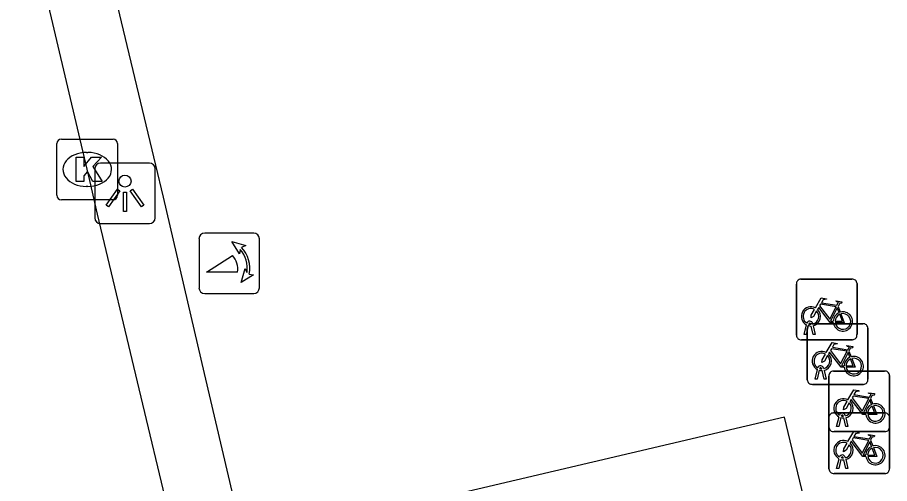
# Model space of a CAD drawing. Extents: x 158038 to 159242, y 380133 to 381214.
# Drawn here: x 158826.75 to 158841.13, y 381139.65 to 381147.34 of the extents above; entities that cross this region are included whole.
import ezdxf

# ---------------------------------------------------------------- set-up
doc = ezdxf.new("R2010")
doc.units = 0
for name, color, linetype in [('IMGEO_Fietsenrek', 7, 'Continuous'), ('IMGEO_Kolk', 7, 'Continuous'), ('IMGEO_Lichtpunt', 7, 'Continuous'), ('IMGEO_Pand_overbouw', 7, 'Continuous'), ('IMGEO_Poller', 7, 'Continuous'), ('IMGEO_Rijbaan_lokaal_open', 7, 'Continuous'), ('IMGEO_Voetpad_open', 7, 'Continuous')]:
    doc.layers.add(name, color=color, linetype=linetype)

msp = doc.modelspace()

# ---------------------------------------------------------------- linework, layer by layer
at = {"layer": 'IMGEO_Fietsenrek'}
for p, q in [((158839.67, 381143.022), (158840.511, 381143.022)), ((158840.511, 381143.022), (158839.67, 381143.022)), ((158840.595, 381142.947), (158840.595, 381142.106)), ((158840.595, 381142.106), (158840.595, 381142.947)), ((158839.595, 381142.097), (158839.595, 381142.938)), ((158839.595, 381142.938), (158839.595, 381142.097)), ((158840.282, 381142.571), (158840.318, 381142.476)), ((158839.722, 381142.106), (158839.761, 381142.266)), ((158839.791, 381142.254), (158839.756, 381142.106)), ((158839.833, 381142.278), (158839.832, 381142.282)), ((158839.874, 381142.106), (158839.84, 381142.248)), ((158839.85, 381142.286), (158840.691, 381142.286)), ((158840.691, 381142.286), (158839.85, 381142.286)), ((158839.864, 381142.289), (158839.865, 381142.282)), ((158839.872, 381142.252), (158839.907, 381142.106)), ((158839.756, 381142.106), (158839.722, 381142.106)), ((158839.775, 381141.361), (158839.775, 381142.202)), ((158839.775, 381142.202), (158839.775, 381141.361)), ((158839.907, 381142.106), (158839.874, 381142.106)), ((158840.775, 381142.211), (158840.775, 381141.37)), ((158840.775, 381141.37), (158840.775, 381142.211)), ((158840.52, 381142.022), (158839.679, 381142.022)), ((158839.679, 381142.022), (158840.52, 381142.022)), ((158840.462, 381141.835), (158840.498, 381141.74)), ((158839.902, 381141.37), (158839.941, 381141.53)), ((158839.971, 381141.518), (158839.936, 381141.37)), ((158840.013, 381141.542), (158840.012, 381141.546)), ((158840.054, 381141.37), (158840.02, 381141.512)), ((158840.044, 381141.553), (158840.045, 381141.546)), ((158840.052, 381141.516), (158840.087, 381141.37)), ((158840.207, 381141.506), (158841.048, 381141.506)), ((158841.048, 381141.506), (158840.207, 381141.506)), ((158839.936, 381141.37), (158839.902, 381141.37)), ((158840.087, 381141.37), (158840.054, 381141.37)), ((158840.132, 381140.581), (158840.132, 381141.422)), ((158840.132, 381141.422), (158840.132, 381140.581)), ((158841.132, 381141.431), (158841.132, 381140.59)), ((158841.132, 381140.59), (158841.132, 381141.431)), ((158840.7, 381141.286), (158839.859, 381141.286)), ((158839.859, 381141.286), (158840.7, 381141.286)), ((158840.819, 381141.055), (158840.855, 381140.96)), ((158840.207, 381140.816), (158841.048, 381140.816)), ((158841.048, 381140.816), (158840.207, 381140.816)), ((158840.132, 381139.891), (158840.132, 381140.732)), ((158840.132, 381140.732), (158840.132, 381139.891)), ((158840.259, 381140.59), (158840.298, 381140.75)), ((158840.328, 381140.738), (158840.293, 381140.59)), ((158840.37, 381140.762), (158840.369, 381140.766)), ((158840.411, 381140.59), (158840.377, 381140.732)), ((158840.401, 381140.773), (158840.402, 381140.766)), ((158840.409, 381140.736), (158840.444, 381140.59)), ((158841.132, 381140.741), (158841.132, 381139.9)), ((158841.132, 381139.9), (158841.132, 381140.741)), ((158841.057, 381140.506), (158840.216, 381140.506)), ((158840.216, 381140.506), (158841.057, 381140.506)), ((158840.293, 381140.59), (158840.259, 381140.59)), ((158840.444, 381140.59), (158840.411, 381140.59)), ((158840.819, 381140.365), (158840.855, 381140.27)), ((158840.37, 381140.072), (158840.369, 381140.076)), ((158840.401, 381140.083), (158840.402, 381140.076)), ((158840.259, 381139.9), (158840.298, 381140.06)), ((158840.328, 381140.048), (158840.293, 381139.9)), ((158840.411, 381139.9), (158840.377, 381140.042)), ((158840.409, 381140.046), (158840.444, 381139.9)), ((158841.057, 381139.816), (158840.216, 381139.816)), ((158840.216, 381139.816), (158841.057, 381139.816)), ((158840.293, 381139.9), (158840.259, 381139.9)), ((158840.444, 381139.9), (158840.411, 381139.9))]:
    msp.add_line(p, q, dxfattribs=at)
for points in [[(158839.908, 381142.548), (158840.003, 381142.712), (158840.089, 381142.698), (158840.091, 381142.689), (158840.035, 381142.678), (158840.008, 381142.633), (158840.264, 381142.592)], [(158840.264, 381142.592), (158840.289, 381142.641), (158840.283, 381142.645), (158840.26, 381142.649), (158840.248, 381142.656), (158840.247, 381142.659), (158840.249, 381142.664), (158840.344, 381142.649), (158840.346, 381142.639), (158840.336, 381142.626), (158840.324, 381142.62), (158840.31, 381142.626), (158840.282, 381142.571)], [(158839.929, 381142.496), (158839.877, 381142.406), (158839.837, 381142.381), (158839.838, 381142.428), (158839.893, 381142.522)], [(158840.204, 381142.304), (158840.154, 381142.304), (158839.963, 381142.555), (158839.944, 381142.523)], [(158840.251, 381142.567), (158839.994, 381142.608), (158839.977, 381142.579), (158840.144, 381142.359), (158840.251, 381142.567)], [(158840.299, 381142.469), (158840.269, 381142.546), (158840.16, 381142.328), (158840.203, 381142.328)], [(158840.233, 381142.328), (158840.353, 381142.327), (158840.309, 381142.441)], [(158840.329, 381142.448), (158840.384, 381142.303), (158840.234, 381142.303)], [(158840.088, 381141.812), (158840.183, 381141.976), (158840.269, 381141.962), (158840.271, 381141.953), (158840.215, 381141.942), (158840.188, 381141.897), (158840.444, 381141.856)], [(158840.384, 381141.568), (158840.334, 381141.568), (158840.143, 381141.819), (158840.124, 381141.787)], [(158840.431, 381141.831), (158840.174, 381141.872), (158840.157, 381141.843), (158840.324, 381141.623), (158840.431, 381141.831)], [(158840.479, 381141.733), (158840.449, 381141.81), (158840.34, 381141.592), (158840.383, 381141.592)], [(158840.444, 381141.856), (158840.469, 381141.905), (158840.463, 381141.909), (158840.44, 381141.913), (158840.428, 381141.92), (158840.427, 381141.923), (158840.429, 381141.928), (158840.524, 381141.913), (158840.526, 381141.903), (158840.516, 381141.89), (158840.504, 381141.884), (158840.49, 381141.89), (158840.462, 381141.835)], [(158840.109, 381141.76), (158840.057, 381141.67), (158840.017, 381141.645), (158840.018, 381141.692), (158840.073, 381141.786)], [(158840.413, 381141.592), (158840.533, 381141.591), (158840.489, 381141.705)], [(158840.509, 381141.712), (158840.564, 381141.567), (158840.414, 381141.567)], [(158840.445, 381141.032), (158840.54, 381141.196), (158840.626, 381141.182), (158840.628, 381141.173), (158840.572, 381141.162), (158840.545, 381141.117), (158840.801, 381141.076)], [(158840.788, 381141.051), (158840.531, 381141.092), (158840.514, 381141.063), (158840.681, 381140.843), (158840.788, 381141.051)], [(158840.801, 381141.076), (158840.826, 381141.125), (158840.82, 381141.129), (158840.797, 381141.133), (158840.785, 381141.14), (158840.784, 381141.143), (158840.786, 381141.148), (158840.881, 381141.133), (158840.883, 381141.123), (158840.873, 381141.11), (158840.861, 381141.104), (158840.847, 381141.11), (158840.819, 381141.055)], [(158840.466, 381140.98), (158840.414, 381140.89), (158840.374, 381140.865), (158840.375, 381140.912), (158840.43, 381141.006)], [(158840.741, 381140.788), (158840.691, 381140.788), (158840.5, 381141.039), (158840.481, 381141.007)], [(158840.836, 381140.953), (158840.806, 381141.03), (158840.697, 381140.812), (158840.74, 381140.812)], [(158840.866, 381140.932), (158840.921, 381140.787), (158840.771, 381140.787)], [(158840.77, 381140.812), (158840.89, 381140.811), (158840.846, 381140.925)], [(158840.445, 381140.342), (158840.54, 381140.506), (158840.626, 381140.492), (158840.628, 381140.483), (158840.572, 381140.472), (158840.545, 381140.427), (158840.801, 381140.386)], [(158840.788, 381140.361), (158840.531, 381140.402), (158840.514, 381140.373), (158840.681, 381140.153), (158840.788, 381140.361)], [(158840.801, 381140.386), (158840.826, 381140.435), (158840.82, 381140.439), (158840.797, 381140.443), (158840.785, 381140.45), (158840.784, 381140.453), (158840.786, 381140.458), (158840.881, 381140.443), (158840.883, 381140.433), (158840.873, 381140.42), (158840.861, 381140.414), (158840.847, 381140.42), (158840.819, 381140.365)], [(158840.466, 381140.29), (158840.414, 381140.2), (158840.374, 381140.175), (158840.375, 381140.222), (158840.43, 381140.316)], [(158840.741, 381140.098), (158840.691, 381140.098), (158840.5, 381140.349), (158840.481, 381140.317)], [(158840.836, 381140.263), (158840.806, 381140.34), (158840.697, 381140.122), (158840.74, 381140.122)], [(158840.77, 381140.122), (158840.89, 381140.121), (158840.846, 381140.235)], [(158840.866, 381140.242), (158840.921, 381140.097), (158840.771, 381140.097)]]:
    msp.add_lwpolyline(points, dxfattribs=at)
for centre, radius, start, end in [((158839.673, 381142.944), 0.0779, 92.4484, 184.2845), ((158839.673, 381142.944), 0.0779, 92.4484, 184.2845), ((158840.517, 381142.944), 0.0779, 2.4484, 94.2845), ((158840.517, 381142.944), 0.0779, 2.4484, 94.2845), ((158839.835, 381142.407), 0.159, 62.6766, 242.1369), ((158839.835, 381142.407), 0.129, 63.3192, 238.903), ((158839.835, 381142.407), 0.159, 283.5766, 46.6042), ((158839.835, 381142.407), 0.129, 283.6043, 43.4302), ((158840.362, 381142.323), 0.159, 113.3408, 178.3217), ((158840.362, 381142.323), 0.159, 187.0065, 105.7708), ((158840.362, 381142.323), 0.129, 113.923, 177.9556), ((158840.362, 381142.323), 0.129, 188.6715, 104.5883), ((158839.815, 381142.278), 0.0499, 12.8025, 158.6934), ((158839.853, 381142.208), 0.0779, 92.4484, 184.2845), ((158839.853, 381142.208), 0.0779, 92.4484, 184.2845), ((158839.835, 381142.407), 0.159, 253.9967, 271.7867), ((158839.815, 381142.278), 0.0174, 12.8025, 163.4502), ((158839.835, 381142.407), 0.129, 253.415, 269.0204), ((158840.697, 381142.208), 0.0779, 2.4484, 94.2845), ((158840.697, 381142.208), 0.0779, 2.4484, 94.2845), ((158839.673, 381142.1), 0.0779, 182.4484, 274.2845), ((158839.673, 381142.1), 0.0779, 182.4484, 274.2845), ((158840.517, 381142.1), 0.0779, 272.4484, 4.2845), ((158840.517, 381142.1), 0.0779, 272.4484, 4.2845), ((158840.015, 381141.671), 0.159, 62.6766, 242.1369), ((158840.015, 381141.671), 0.129, 63.3192, 238.903), ((158840.015, 381141.671), 0.129, 283.6043, 43.4302), ((158840.015, 381141.671), 0.159, 283.5766, 46.6042), ((158840.542, 381141.587), 0.159, 113.3408, 178.3217), ((158840.542, 381141.587), 0.159, 187.0065, 105.7708), ((158840.542, 381141.587), 0.129, 113.923, 177.9556), ((158840.542, 381141.587), 0.129, 188.6715, 104.5883), ((158839.995, 381141.542), 0.0499, 12.8025, 158.6934), ((158840.015, 381141.671), 0.159, 253.9967, 271.7867), ((158839.995, 381141.542), 0.0174, 12.8025, 163.4502), ((158840.015, 381141.671), 0.129, 253.415, 269.0204), ((158840.21, 381141.428), 0.0779, 92.4484, 184.2845), ((158840.21, 381141.428), 0.0779, 92.4484, 184.2845), ((158841.054, 381141.428), 0.0779, 2.4484, 94.2845), ((158841.054, 381141.428), 0.0779, 2.4484, 94.2845), ((158839.853, 381141.364), 0.0779, 182.4484, 274.2845), ((158839.853, 381141.364), 0.0779, 182.4484, 274.2845), ((158840.697, 381141.364), 0.0779, 272.4484, 4.2845), ((158840.697, 381141.364), 0.0779, 272.4484, 4.2845), ((158840.372, 381140.891), 0.159, 62.6766, 242.1369), ((158840.372, 381140.891), 0.129, 63.3192, 238.903), ((158840.372, 381140.891), 0.129, 283.6043, 43.4302), ((158840.372, 381140.891), 0.159, 283.5766, 46.6042), ((158840.899, 381140.807), 0.159, 113.3408, 178.3217), ((158840.899, 381140.807), 0.159, 187.0065, 105.7708), ((158840.899, 381140.807), 0.129, 188.6715, 104.5883), ((158840.21, 381140.738), 0.0779, 92.4484, 184.2845), ((158840.21, 381140.738), 0.0779, 92.4484, 184.2845), ((158840.352, 381140.762), 0.0499, 12.8025, 158.6934), ((158840.899, 381140.807), 0.129, 113.923, 177.9556), ((158841.054, 381140.738), 0.0779, 2.4484, 94.2845), ((158841.054, 381140.738), 0.0779, 2.4484, 94.2845), ((158840.372, 381140.891), 0.159, 253.9967, 271.7867), ((158840.352, 381140.762), 0.0174, 12.8025, 163.4502), ((158840.372, 381140.891), 0.129, 253.415, 269.0204), ((158840.21, 381140.584), 0.0779, 182.4484, 274.2845), ((158840.21, 381140.584), 0.0779, 182.4484, 274.2845), ((158841.054, 381140.584), 0.0779, 272.4484, 4.2845), ((158841.054, 381140.584), 0.0779, 272.4484, 4.2845), ((158840.372, 381140.201), 0.159, 62.6766, 242.1369), ((158840.372, 381140.201), 0.129, 63.3192, 238.903), ((158840.372, 381140.201), 0.129, 283.6043, 43.4302), ((158840.372, 381140.201), 0.159, 283.5766, 46.6042), ((158840.899, 381140.117), 0.159, 113.3408, 178.3217), ((158840.899, 381140.117), 0.159, 187.0065, 105.7708), ((158840.899, 381140.117), 0.129, 113.923, 177.9556), ((158840.899, 381140.117), 0.129, 188.6715, 104.5883), ((158840.352, 381140.072), 0.0499, 12.8025, 158.6934), ((158840.352, 381140.072), 0.0174, 12.8025, 163.4502), ((158840.372, 381140.201), 0.129, 253.415, 269.0204), ((158840.372, 381140.201), 0.159, 253.9967, 271.7867), ((158840.21, 381139.894), 0.0779, 182.4484, 274.2845), ((158840.21, 381139.894), 0.0779, 182.4484, 274.2845), ((158841.054, 381139.894), 0.0779, 272.4484, 4.2845), ((158841.054, 381139.894), 0.0779, 272.4484, 4.2845)]:
    msp.add_arc(centre, radius, start, end, dxfattribs=at)
at = {"layer": 'IMGEO_Kolk'}
for p, q in [((158827.396, 381144.404), (158827.396, 381145.256)), ((158827.471, 381145.33), (158828.323, 381145.33)), ((158828.397, 381145.256), (158828.397, 381144.404)), ((158827.884, 381145.11), (158827.909, 381145.11)), ((158827.907, 381144.55), (158827.882, 381144.55)), ((158828.323, 381144.33), (158827.471, 381144.33))]:
    msp.add_line(p, q, dxfattribs=at)
for points in [[(158827.396, 381144.404), (158827.396, 381145.256)], [(158827.471, 381145.33), (158828.323, 381145.33)], [(158828.397, 381145.256), (158828.397, 381144.404)], [(158827.717, 381145.03), (158827.84, 381145.03), (158827.84, 381144.879), (158827.97, 381145.03), (158828.134, 381145.03), (158827.988, 381144.879), (158828.141, 381144.63), (158827.989, 381144.63), (158827.904, 381144.794), (158827.84, 381144.727), (158827.84, 381144.63), (158827.717, 381144.63), (158827.717, 381145.03)], [(158828.323, 381144.33), (158827.471, 381144.33)]]:
    msp.add_lwpolyline(points, dxfattribs=at)
for centre, start, end in [((158827.473, 381145.254), 91.552, 178.448), ((158827.473, 381145.254), 91.552, 178.448), ((158828.321, 381145.254), 1.552, 88.448), ((158828.321, 381145.254), 1.552, 88.448), ((158827.473, 381144.406), 181.552, 268.448), ((158827.473, 381144.406), 181.552, 268.448), ((158828.321, 381144.406), 271.552, 358.448), ((158828.321, 381144.406), 271.552, 358.448)]:
    msp.add_arc(centre, 0.0765, start, end, dxfattribs=at)
for centre, major_axis, ratio, start_param, end_param in [((158827.883, 381144.83), (-0.387, 0.002), 0.722429, 4.712389, 7.853982), ((158827.908, 381144.83), (-0.39, 0.002), 0.717154, 1.570796, 4.712389)]:
    msp.add_ellipse(centre, major_axis=major_axis, ratio=ratio, start_param=start_param, end_param=end_param, dxfattribs=at)
at = {"layer": 'IMGEO_Lichtpunt'}
for p, q in [((158828.021, 381144.84), (158828.021, 381144.033)), ((158828.021, 381144.84), (158828.021, 381144.033)), ((158828.923, 381144.935), (158828.115, 381144.935)), ((158828.923, 381144.935), (158828.115, 381144.935)), ((158829.017, 381144.033), (158829.017, 381144.84)), ((158829.017, 381144.033), (158829.017, 381144.84)), ((158828.115, 381143.939), (158828.923, 381143.939)), ((158828.115, 381143.939), (158828.923, 381143.939))]:
    msp.add_line(p, q, dxfattribs=at)
for points in [[(158828.395, 381144.504), (158828.434, 381144.476), (158828.246, 381144.214), (158828.208, 381144.241), (158828.395, 381144.504)], [(158828.497, 381144.456), (158828.544, 381144.456), (158828.544, 381144.134), (158828.497, 381144.134), (158828.497, 381144.456)], [(158828.607, 381144.476), (158828.645, 381144.503), (158828.832, 381144.241), (158828.793, 381144.213), (158828.607, 381144.476)]]:
    msp.add_lwpolyline(points, dxfattribs=at)
msp.add_circle((158828.52, 381144.638), 0.0994, dxfattribs=at)
for centre, start, end in [((158828.115, 381144.84), 90, 180), ((158828.115, 381144.84), 90, 180), ((158828.923, 381144.84), 0, 90), ((158828.923, 381144.84), 0, 90), ((158828.115, 381144.033), 180, 270), ((158828.115, 381144.033), 180, 270), ((158828.923, 381144.033), 270, 0), ((158828.923, 381144.033), 270, 360)]:
    msp.add_arc(centre, 0.0946, start, end, dxfattribs=at)
at = {"layer": 'IMGEO_Pand_overbouw'}
msp.add_lwpolyline([(158833.676, 381136.351), (158840.091, 381137.855), (158839.401, 381140.746), (158833.074, 381139.263)], close=True, dxfattribs=at)
at = {"layer": 'IMGEO_Poller'}
for p, q in [((158829.741, 381143.686), (158829.741, 381142.879)), ((158829.741, 381143.686), (158829.741, 381142.879)), ((158830.643, 381143.781), (158829.835, 381143.781)), ((158830.643, 381143.781), (158829.835, 381143.781)), ((158830.737, 381142.879), (158830.737, 381143.686)), ((158830.737, 381142.879), (158830.737, 381143.686)), ((158829.835, 381142.784), (158830.643, 381142.784)), ((158829.835, 381142.784), (158830.643, 381142.784))]:
    msp.add_line(p, q, dxfattribs=at)
for points in [[(158830.42, 381143.51), (158830.408, 381143.437), (158830.283, 381143.642)], [(158830.283, 381143.642), (158830.514, 381143.576), (158830.443, 381143.544)], [(158830.376, 381143.137), (158829.863, 381143.137), (158830.293, 381143.412)], [(158830.436, 381142.965), (158830.502, 381143.196), (158830.532, 381143.128)], [(158830.568, 381143.101), (158830.64, 381143.09), (158830.436, 381142.965)]]:
    msp.add_lwpolyline(points, dxfattribs=at)
for centre, radius, start, end in [((158829.835, 381143.686), 0.0946, 90, 180), ((158829.835, 381143.686), 0.0946, 90, 180), ((158830.643, 381143.686), 0.0946, 0, 90), ((158830.643, 381143.686), 0.0946, 0, 90), ((158830.062, 381143.197), 0.516, 349.3569, 42.2912), ((158830.048, 381143.187), 0.332, 351.3247, 42.4854), ((158830.062, 381143.197), 0.476, 351.7527, 41.1691), ((158829.835, 381142.879), 0.0946, 180, 270), ((158829.835, 381142.879), 0.0946, 180, 270), ((158830.643, 381142.879), 0.0946, 270, 0), ((158830.643, 381142.879), 0.0946, 270, 0)]:
    msp.add_arc(centre, radius, start, end, dxfattribs=at)
at = {"layer": 'IMGEO_Rijbaan_lokaal_open'}
msp.add_lwpolyline([(158832.274, 381122.114), (158832.41, 381123.689), (158832.337, 381125.258), (158832.125, 381126.814), (158831.774, 381128.345), (158831.674, 381128.693), (158829.242, 381139.17), (158828.755, 381141.213), (158828.069, 381144.093), (158827.938, 381144.648), (158824.398, 381159.649)], dxfattribs=at)
at = {"layer": 'IMGEO_Voetpad_open'}
msp.add_lwpolyline([(158834.953, 381119.409), (158830.31, 381139.425), (158829.834, 381141.465), (158829.155, 381144.372), (158829.028, 381144.902), (158823.376, 381168.478), (158821.574, 381166.121)], dxfattribs=at)

doc.saveas('drawing.dxf')
